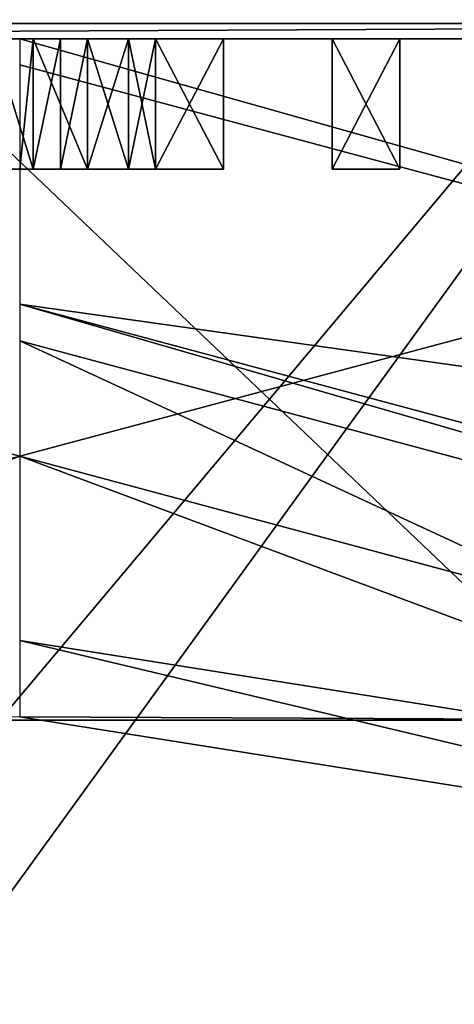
# Model space of a CAD drawing. Header units: millimetres. Extents: x -108 to 108, y -64 to 45.
# Tile 406 of 422: x 60 to 61.67, y 10.8 to 14.57. Entities that reach past the tile are written whole.
import ezdxf

# ---------------------------------------------------------------- set-up
doc = ezdxf.new("R2010")
doc.units = ezdxf.units.MM
doc.header["$LTSCALE"] = 65.185185
for name, color, linetype in [('2', 7, 'CONTINUOUS'), ('3241', 7, 'CONTINUOUS'), ('3249', 7, 'CONTINUOUS'), ('3250', 7, 'CONTINUOUS'), ('3256', 7, 'CONTINUOUS'), ('3258', 7, 'CONTINUOUS'), ('3260', 7, 'CONTINUOUS'), ('3262', 7, 'CONTINUOUS'), ('3263', 7, 'CONTINUOUS'), ('3270', 7, 'CONTINUOUS'), ('3286', 7, 'CONTINUOUS'), ('3418', 7, 'CONTINUOUS'), ('3419', 7, 'CONTINUOUS'), ('3420', 7, 'CONTINUOUS'), ('3421', 7, 'CONTINUOUS'), ('3422', 7, 'CONTINUOUS'), ('3423', 7, 'CONTINUOUS'), ('3424', 7, 'CONTINUOUS'), ('3425', 7, 'CONTINUOUS'), ('3426', 7, 'CONTINUOUS'), ('3427', 7, 'CONTINUOUS'), ('3428', 7, 'CONTINUOUS'), ('3429', 7, 'CONTINUOUS'), ('3430', 7, 'CONTINUOUS'), ('3431', 7, 'CONTINUOUS'), ('3453', 7, 'CONTINUOUS'), ('3454', 7, 'CONTINUOUS'), ('3455', 7, 'CONTINUOUS'), ('3456', 7, 'CONTINUOUS'), ('3457', 7, 'CONTINUOUS'), ('3458', 7, 'CONTINUOUS'), ('3459', 7, 'CONTINUOUS'), ('3460', 7, 'CONTINUOUS'), ('3536', 7, 'CONTINUOUS'), ('3537', 7, 'CONTINUOUS'), ('3538', 7, 'CONTINUOUS'), ('3640', 7, 'CONTINUOUS'), ('3965', 7, 'CONTINUOUS')]:
    doc.layers.add(name, color=color, linetype=linetype)

msp = doc.modelspace()

# ---------------------------------------------------------------- linework, layer by layer
at = {"layer": '2', "linetype": 'CONTINUOUS'}
for points in [[(-86, 45), (86, 45), (-60, 7), (-86, 45)], [(-60, 7), (86, 45), (-55.8852, 5.6629), (-60, 7)], [(-55.8852, 5.6629), (86, 45), (-53.3426, 2.1631), (-55.8852, 5.6629)], [(-53.3426, 2.1631), (86, 45), (-53.3426, -2.1631), (-53.3426, 2.1631)], [(-53.3426, -2.1631), (86, 45), (49.6249, 17.97), (-53.3426, -2.1631)]]:
    msp.add_3dface(points, dxfattribs=at)
at = {"layer": '3241', "color": 7, "linetype": 'CONTINUOUS', "true_color": 0x141a1c}
for points in [[(51.1888, 15.2554, 34), (68.8112, 15.2554, 34), (60, 12.9, 34), (51.1888, 15.2554, 34)], [(53.5485, 11.1708, 34), (51.1888, 15.2554, 34), (60, 12.9, 34), (53.5485, 11.1708, 34)], [(60, 12.9, 34), (68.8112, 15.2554, 34), (66.4515, 11.1708, 34), (60, 12.9, 34)]]:
    msp.add_3dface(points, dxfattribs=at)
at = {"layer": '3249', "color": 7, "linetype": 'CONTINUOUS', "true_color": 0x141a1c}
for points in [[(60, 11.9, 35), (63.6773, 11.3176, 35), (60, 11.9, 43.5858), (60, 11.9, 35)], [(60, 11.9, 43.5858), (63.6773, 11.3176, 35), (63.6773, 11.3176, 43.5858), (60, 11.9, 43.5858)]]:
    msp.add_3dface(points, dxfattribs=at)
at = {"layer": '3250', "color": 7, "linetype": 'CONTINUOUS', "true_color": 0x141a1c}
for points in [[(53.5485, 11.1708, 34), (60, 12.9, 34), (57.2868, 11.8872, 34.2929), (53.5485, 11.1708, 34)], [(57.2868, 11.8872, 34.2929), (60, 12.9, 34), (62.7132, 11.8872, 34.2929), (57.2868, 11.8872, 34.2929)], [(60, 12.9, 34), (66.4515, 11.1708, 34), (62.7132, 11.8872, 34.2929), (60, 12.9, 34)], [(60, 11.9, 35), (57.2868, 11.8872, 34.2929), (62.7132, 11.8872, 34.2929), (60, 11.9, 35)], [(63.6773, 11.3176, 35), (60, 11.9, 35), (62.7132, 11.8872, 34.2929), (63.6773, 11.3176, 35)]]:
    msp.add_3dface(points, dxfattribs=at)
at = {"layer": '3256', "color": 7, "linetype": 'CONTINUOUS', "true_color": 0x141a1c}
for points in [[(66.1084, 14.5, 39.7), (53.8916, 14.5, 39.7), (62.7083, 14.5, 40.75), (66.1084, 14.5, 39.7)], [(53.8916, 14.5, 39.7), (62.4479, 14.5, 40.75), (62.7083, 14.5, 40.75), (53.8916, 14.5, 39.7)], [(62.4479, 14.5, 40.75), (53.8916, 14.5, 39.7), (61.4583, 14.5, 40.75), (62.4479, 14.5, 40.75)], [(53.8916, 14.5, 39.7), (61.1979, 14.5, 40.75), (61.4583, 14.5, 40.75), (53.8916, 14.5, 39.7)], [(61.1979, 14.5, 40.75), (53.8916, 14.5, 39.7), (60.7813, 14.5, 40.75), (61.1979, 14.5, 40.75)], [(60.5208, 14.5, 40.75), (53.8916, 14.5, 39.7), (59.9479, 14.5, 40.75), (60.5208, 14.5, 40.75)], [(53.8916, 14.5, 39.7), (60.5208, 14.5, 40.75), (60.7813, 14.5, 40.75), (53.8916, 14.5, 39.7)], [(59.8958, 14.5, 42.3989), (60, 14.5, 45.4423), (60.0521, 14.5, 42.4521), (59.8958, 14.5, 42.3989)], [(60.5208, 14.5, 42.0798), (60.5208, 14.5, 40.75), (59.9479, 14.5, 40.75), (60.5208, 14.5, 42.0798)], [(60.4167, 14.5, 42.1862), (60.5208, 14.5, 42.0798), (59.9479, 14.5, 40.75), (60.4167, 14.5, 42.1862)], [(60.2604, 14.5, 42.2394), (60.4167, 14.5, 42.1862), (59.9479, 14.5, 40.75), (60.2604, 14.5, 42.2394)], [(60.1563, 14.5, 42.2394), (60.2604, 14.5, 42.2394), (59.9479, 14.5, 40.75), (60.1563, 14.5, 42.2394)], [(60.0521, 14.5, 42.1862), (60.1563, 14.5, 42.2394), (59.9479, 14.5, 40.75), (60.0521, 14.5, 42.1862)], [(60, 14.5, 42.133), (60.0521, 14.5, 42.1862), (59.9479, 14.5, 40.75), (60, 14.5, 42.133)], [(60, 14.5, 45.4423), (65.8883, 14.5, 44.7783), (61.1979, 14.5, 43.25), (60, 14.5, 45.4423)], [(60, 14.5, 45.4423), (61.1979, 14.5, 43.25), (60.0521, 14.5, 42.4521), (60, 14.5, 45.4423)], [(60.0521, 14.5, 42.4521), (61.1979, 14.5, 43.25), (60.2604, 14.5, 42.4521), (60.0521, 14.5, 42.4521)], [(60.2604, 14.5, 42.4521), (61.1979, 14.5, 43.25), (60.4167, 14.5, 42.3989), (60.2604, 14.5, 42.4521)], [(60.4167, 14.5, 42.3989), (61.1979, 14.5, 43.25), (60.5208, 14.5, 42.4521), (60.4167, 14.5, 42.3989)], [(60.5208, 14.5, 42.2926), (60.4167, 14.5, 42.3989), (60.5208, 14.5, 42.4521), (60.5208, 14.5, 42.2926)], [(60.5208, 14.5, 42.4521), (61.1979, 14.5, 43.25), (60.7813, 14.5, 42.4521), (60.5208, 14.5, 42.4521)], [(61.1979, 14.5, 42.4521), (61.1979, 14.5, 40.75), (60.7813, 14.5, 40.75), (61.1979, 14.5, 42.4521)], [(61.1979, 14.5, 42.984), (61.1979, 14.5, 42.4521), (60.7813, 14.5, 40.75), (61.1979, 14.5, 42.984)], [(61.1979, 14.5, 43.25), (61.1979, 14.5, 42.984), (60.7813, 14.5, 40.75), (61.1979, 14.5, 43.25)], [(60.7813, 14.5, 42.4521), (61.1979, 14.5, 43.25), (60.7813, 14.5, 40.75), (60.7813, 14.5, 42.4521)], [(61.1979, 14.5, 43.25), (65.8883, 14.5, 44.7783), (61.4583, 14.5, 43.25), (61.1979, 14.5, 43.25)], [(61.4583, 14.5, 42.4521), (61.1979, 14.5, 42.4521), (61.4583, 14.5, 42.984), (61.4583, 14.5, 42.4521)], [(61.1979, 14.5, 42.4521), (61.1979, 14.5, 42.984), (61.4583, 14.5, 42.984), (61.1979, 14.5, 42.4521)], [(65.8883, 14.5, 44.7783), (61.875, 14.5, 43.25), (61.4583, 14.5, 43.25), (65.8883, 14.5, 44.7783)], [(62.4479, 14.5, 42.2394), (62.4479, 14.5, 40.75), (61.4583, 14.5, 40.75), (62.4479, 14.5, 42.2394)], [(61.9792, 14.5, 42.2394), (62.4479, 14.5, 42.2394), (61.4583, 14.5, 40.75), (61.9792, 14.5, 42.2394)], [(61.9792, 14.5, 42.4521), (61.9792, 14.5, 42.2394), (61.4583, 14.5, 40.75), (61.9792, 14.5, 42.4521)], [(61.875, 14.5, 43.0904), (61.9792, 14.5, 42.4521), (61.4583, 14.5, 40.75), (61.875, 14.5, 43.0904)], [(61.875, 14.5, 43.25), (61.875, 14.5, 43.0904), (61.4583, 14.5, 40.75), (61.875, 14.5, 43.25)], [(61.4583, 14.5, 42.4521), (61.875, 14.5, 43.25), (61.4583, 14.5, 40.75), (61.4583, 14.5, 42.4521)], [(61.875, 14.5, 43.25), (61.4583, 14.5, 42.4521), (61.4583, 14.5, 42.984), (61.875, 14.5, 43.25)], [(61.4583, 14.5, 43.25), (61.875, 14.5, 43.25), (61.4583, 14.5, 42.984), (61.4583, 14.5, 43.25)]]:
    msp.add_3dface(points, dxfattribs=at)
at = {"layer": '3258', "color": 7, "linetype": 'CONTINUOUS', "true_color": 0x141a1c}
for points in [[(67.1999, 12.4708, 45.5), (60, 14.4, 45.5), (60, 13.4828, 45.5), (67.1999, 12.4708, 45.5)], [(66.7438, 11.6751, 45.5), (67.1999, 12.4708, 45.5), (60, 13.4828, 45.5), (66.7438, 11.6751, 45.5)]]:
    msp.add_3dface(points, dxfattribs=at)
at = {"layer": '3260', "color": 7, "linetype": 'CONTINUOUS', "true_color": 0x141a1c}
for points in [[(65.8883, 14.5, 44.7783), (60, 14.5, 45.4423), (67.1999, 12.4708, 45.5), (65.8883, 14.5, 44.7783)], [(60, 14.5, 45.4423), (60, 14.4, 45.5), (67.1999, 12.4708, 45.5), (60, 14.5, 45.4423)]]:
    msp.add_3dface(points, dxfattribs=at)
at = {"layer": '3262', "color": 7, "linetype": 'CONTINUOUS', "true_color": 0x141a1c}
for points in [[(60, 12.1929, 44.2929), (63.7678, 11.5961, 44.2929), (60, 13.3414, 45.4414), (60, 12.1929, 44.2929)], [(60, 13.3414, 45.4414), (63.7678, 11.5961, 44.2929), (66.6707, 11.554, 45.4414), (60, 13.3414, 45.4414)]]:
    msp.add_3dface(points, dxfattribs=at)
at = {"layer": '3263', "color": 7, "linetype": 'CONTINUOUS', "true_color": 0x141a1c}
for points in [[(60, 11.9, 43.5858), (63.6773, 11.3176, 43.5858), (60, 12.1929, 44.2929), (60, 11.9, 43.5858)], [(63.6773, 11.3176, 43.5858), (63.7678, 11.5961, 44.2929), (60, 12.1929, 44.2929), (63.6773, 11.3176, 43.5858)]]:
    msp.add_3dface(points, dxfattribs=at)
at = {"layer": '3270', "color": 7, "linetype": 'CONTINUOUS', "true_color": 0x141a1c}
for points in [[(66.7438, 11.6751, 45.5), (60, 13.4828, 45.5), (66.6707, 11.554, 45.4414), (66.7438, 11.6751, 45.5)], [(60, 13.4828, 45.5), (60, 13.3414, 45.4414), (66.6707, 11.554, 45.4414), (60, 13.4828, 45.5)]]:
    msp.add_3dface(points, dxfattribs=at)
at = {"layer": '3286', "color": 7, "linetype": 'CONTINUOUS', "true_color": 0x141a1c}
for points in [[(66.1084, 14.7, 39.5), (53.8916, 14.7, 39.5), (53.8916, 14.5586, 39.5586), (66.1084, 14.7, 39.5)], [(66.1084, 14.5586, 39.5586), (66.1084, 14.7, 39.5), (53.8916, 14.5586, 39.5586), (66.1084, 14.5586, 39.5586)], [(53.8916, 14.5, 39.7), (66.1084, 14.5, 39.7), (66.1084, 14.5586, 39.5586), (53.8916, 14.5, 39.7)], [(53.8916, 14.5, 39.7), (66.1084, 14.5586, 39.5586), (53.8916, 14.5586, 39.5586), (53.8916, 14.5, 39.7)]]:
    msp.add_3dface(points, dxfattribs=at)
at = {"layer": '3418', "color": 7, "linetype": 'CONTINUOUS', "true_color": 0x141a1c}
for points in [[(61.1979, 14.5, 40.75), (61.1979, 14.5, 42.4521), (61.1979, 14, 40.75), (61.1979, 14.5, 40.75)], [(61.1979, 14, 40.75), (61.1979, 14.5, 42.4521), (61.1979, 14, 42.4521), (61.1979, 14, 40.75)]]:
    msp.add_3dface(points, dxfattribs=at)
at = {"layer": '3419', "color": 7, "linetype": 'CONTINUOUS', "true_color": 0x141a1c}
for points in [[(61.1979, 14.5, 42.4521), (61.4583, 14.5, 42.4521), (61.4583, 14, 42.4521), (61.1979, 14.5, 42.4521)], [(61.1979, 14, 42.4521), (61.1979, 14.5, 42.4521), (61.4583, 14, 42.4521), (61.1979, 14, 42.4521)]]:
    msp.add_3dface(points, dxfattribs=at)
at = {"layer": '3420', "color": 7, "linetype": 'CONTINUOUS', "true_color": 0x141a1c}
for points in [[(61.4583, 14.5, 42.4521), (61.4583, 14.5, 40.75), (61.4583, 14, 42.4521), (61.4583, 14.5, 42.4521)], [(61.4583, 14, 42.4521), (61.4583, 14.5, 40.75), (61.4583, 14, 40.75), (61.4583, 14, 42.4521)]]:
    msp.add_3dface(points, dxfattribs=at)
at = {"layer": '3421', "color": 7, "linetype": 'CONTINUOUS', "true_color": 0x141a1c}
for points in [[(61.4583, 14.5, 40.75), (61.1979, 14.5, 40.75), (61.1979, 14, 40.75), (61.4583, 14.5, 40.75)], [(61.4583, 14.5, 40.75), (61.1979, 14, 40.75), (61.4583, 14, 40.75), (61.4583, 14.5, 40.75)]]:
    msp.add_3dface(points, dxfattribs=at)
at = {"layer": '3422', "color": 7, "linetype": 'CONTINUOUS', "true_color": 0x141a1c}
for points in [[(61.1979, 14.5, 42.984), (61.1979, 14.5, 43.25), (61.1979, 14, 43.25), (61.1979, 14.5, 42.984)], [(61.1979, 14, 42.984), (61.1979, 14.5, 42.984), (61.1979, 14, 43.25), (61.1979, 14, 42.984)]]:
    msp.add_3dface(points, dxfattribs=at)
at = {"layer": '3423', "color": 7, "linetype": 'CONTINUOUS', "true_color": 0x141a1c}
for points in [[(61.1979, 14.5, 43.25), (61.4583, 14.5, 43.25), (61.4583, 14, 43.25), (61.1979, 14.5, 43.25)], [(61.1979, 14, 43.25), (61.1979, 14.5, 43.25), (61.4583, 14, 43.25), (61.1979, 14, 43.25)]]:
    msp.add_3dface(points, dxfattribs=at)
at = {"layer": '3424', "color": 7, "linetype": 'CONTINUOUS', "true_color": 0x141a1c}
for points in [[(61.4583, 14.5, 43.25), (61.4583, 14.5, 42.984), (61.4583, 14, 42.984), (61.4583, 14.5, 43.25)], [(61.4583, 14, 43.25), (61.4583, 14.5, 43.25), (61.4583, 14, 42.984), (61.4583, 14, 43.25)]]:
    msp.add_3dface(points, dxfattribs=at)
at = {"layer": '3425', "color": 7, "linetype": 'CONTINUOUS', "true_color": 0x141a1c}
for points in [[(61.4583, 14.5, 42.984), (61.1979, 14.5, 42.984), (61.1979, 14, 42.984), (61.4583, 14.5, 42.984)], [(61.4583, 14.5, 42.984), (61.1979, 14, 42.984), (61.4583, 14, 42.984), (61.4583, 14.5, 42.984)]]:
    msp.add_3dface(points, dxfattribs=at)
at = {"layer": '3426', "color": 7, "linetype": 'CONTINUOUS', "true_color": 0x141a1c}
for points in [[(60.5208, 14.5, 40.75), (60.5208, 14.5, 42.0798), (60.5208, 14, 40.75), (60.5208, 14.5, 40.75)], [(60.5208, 14, 40.75), (60.5208, 14.5, 42.0798), (60.5208, 14, 42.0798), (60.5208, 14, 40.75)]]:
    msp.add_3dface(points, dxfattribs=at)
at = {"layer": '3427', "color": 7, "linetype": 'CONTINUOUS', "true_color": 0x141a1c}
for points in [[(60.5208, 14.5, 42.0798), (60.4167, 14.5, 42.1862), (60.4167, 14, 42.1862), (60.5208, 14.5, 42.0798)], [(60.5208, 14, 42.0798), (60.5208, 14.5, 42.0798), (60.4167, 14, 42.1862), (60.5208, 14, 42.0798)]]:
    msp.add_3dface(points, dxfattribs=at)
at = {"layer": '3428', "color": 7, "linetype": 'CONTINUOUS', "true_color": 0x141a1c}
for points in [[(60.4167, 14.5, 42.1862), (60.2604, 14.5, 42.2394), (60.2604, 14, 42.2394), (60.4167, 14.5, 42.1862)], [(60.4167, 14, 42.1862), (60.4167, 14.5, 42.1862), (60.2604, 14, 42.2394), (60.4167, 14, 42.1862)]]:
    msp.add_3dface(points, dxfattribs=at)
at = {"layer": '3429', "color": 7, "linetype": 'CONTINUOUS', "true_color": 0x141a1c}
for points in [[(60.2604, 14.5, 42.2394), (60.1563, 14.5, 42.2394), (60.1563, 14, 42.2394), (60.2604, 14.5, 42.2394)], [(60.2604, 14, 42.2394), (60.2604, 14.5, 42.2394), (60.1563, 14, 42.2394), (60.2604, 14, 42.2394)]]:
    msp.add_3dface(points, dxfattribs=at)
at = {"layer": '3430', "color": 7, "linetype": 'CONTINUOUS', "true_color": 0x141a1c}
for points in [[(60.1563, 14.5, 42.2394), (60.0521, 14.5, 42.1862), (60.0521, 14, 42.1862), (60.1563, 14.5, 42.2394)], [(60.1563, 14, 42.2394), (60.1563, 14.5, 42.2394), (60.0521, 14, 42.1862), (60.1563, 14, 42.2394)]]:
    msp.add_3dface(points, dxfattribs=at)
at = {"layer": '3431', "color": 7, "linetype": 'CONTINUOUS', "true_color": 0x141a1c}
for points in [[(60.0521, 14.5, 42.1862), (60, 14.5, 42.133), (60, 14, 42.133), (60.0521, 14.5, 42.1862)], [(60.0521, 14, 42.1862), (60.0521, 14.5, 42.1862), (60, 14, 42.133), (60.0521, 14, 42.1862)]]:
    msp.add_3dface(points, dxfattribs=at)
at = {"layer": '3453', "color": 7, "linetype": 'CONTINUOUS', "true_color": 0x141a1c}
for points in [[(59.8958, 14.5, 42.3989), (60.0521, 14.5, 42.4521), (60.0521, 14, 42.4521), (59.8958, 14.5, 42.3989)], [(59.8958, 14, 42.3989), (59.8958, 14.5, 42.3989), (60.0521, 14, 42.4521), (59.8958, 14, 42.3989)]]:
    msp.add_3dface(points, dxfattribs=at)
at = {"layer": '3454', "color": 7, "linetype": 'CONTINUOUS', "true_color": 0x141a1c}
for points in [[(60.0521, 14.5, 42.4521), (60.2604, 14.5, 42.4521), (60.2604, 14, 42.4521), (60.0521, 14.5, 42.4521)], [(60.0521, 14, 42.4521), (60.0521, 14.5, 42.4521), (60.2604, 14, 42.4521), (60.0521, 14, 42.4521)]]:
    msp.add_3dface(points, dxfattribs=at)
at = {"layer": '3455', "color": 7, "linetype": 'CONTINUOUS', "true_color": 0x141a1c}
for points in [[(60.2604, 14.5, 42.4521), (60.4167, 14.5, 42.3989), (60.4167, 14, 42.3989), (60.2604, 14.5, 42.4521)], [(60.2604, 14, 42.4521), (60.2604, 14.5, 42.4521), (60.4167, 14, 42.3989), (60.2604, 14, 42.4521)]]:
    msp.add_3dface(points, dxfattribs=at)
at = {"layer": '3456', "color": 7, "linetype": 'CONTINUOUS', "true_color": 0x141a1c}
for points in [[(60.4167, 14.5, 42.3989), (60.5208, 14.5, 42.2926), (60.5208, 14, 42.2926), (60.4167, 14.5, 42.3989)], [(60.4167, 14, 42.3989), (60.4167, 14.5, 42.3989), (60.5208, 14, 42.2926), (60.4167, 14, 42.3989)]]:
    msp.add_3dface(points, dxfattribs=at)
at = {"layer": '3457', "color": 7, "linetype": 'CONTINUOUS', "true_color": 0x141a1c}
for points in [[(60.5208, 14.5, 42.2926), (60.5208, 14.5, 42.4521), (60.5208, 14, 42.4521), (60.5208, 14.5, 42.2926)], [(60.5208, 14, 42.2926), (60.5208, 14.5, 42.2926), (60.5208, 14, 42.4521), (60.5208, 14, 42.2926)]]:
    msp.add_3dface(points, dxfattribs=at)
at = {"layer": '3458', "color": 7, "linetype": 'CONTINUOUS', "true_color": 0x141a1c}
for points in [[(60.5208, 14.5, 42.4521), (60.7813, 14.5, 42.4521), (60.7813, 14, 42.4521), (60.5208, 14.5, 42.4521)], [(60.5208, 14, 42.4521), (60.5208, 14.5, 42.4521), (60.7813, 14, 42.4521), (60.5208, 14, 42.4521)]]:
    msp.add_3dface(points, dxfattribs=at)
at = {"layer": '3459', "color": 7, "linetype": 'CONTINUOUS', "true_color": 0x141a1c}
for points in [[(60.7813, 14.5, 42.4521), (60.7813, 14.5, 40.75), (60.7813, 14, 42.4521), (60.7813, 14.5, 42.4521)], [(60.7813, 14, 42.4521), (60.7813, 14.5, 40.75), (60.7813, 14, 40.75), (60.7813, 14, 42.4521)]]:
    msp.add_3dface(points, dxfattribs=at)
at = {"layer": '3460', "color": 7, "linetype": 'CONTINUOUS', "true_color": 0x141a1c}
for points in [[(60.7813, 14.5, 40.75), (60.5208, 14.5, 40.75), (60.5208, 14, 40.75), (60.7813, 14.5, 40.75)], [(60.7813, 14.5, 40.75), (60.5208, 14, 40.75), (60.7813, 14, 40.75), (60.7813, 14.5, 40.75)]]:
    msp.add_3dface(points, dxfattribs=at)
at = {"layer": '3536', "color": 7, "linetype": 'CONTINUOUS', "true_color": 0x141a1c}
for points in [[(61.1979, 14, 40.75), (61.1979, 14, 42.4521), (61.4583, 14, 40.75), (61.1979, 14, 40.75)], [(61.1979, 14, 42.4521), (61.4583, 14, 42.4521), (61.4583, 14, 40.75), (61.1979, 14, 42.4521)]]:
    msp.add_3dface(points, dxfattribs=at)
at = {"layer": '3537', "color": 7, "linetype": 'CONTINUOUS', "true_color": 0x141a1c}
for points in [[(61.1979, 14, 42.984), (61.1979, 14, 43.25), (61.4583, 14, 42.984), (61.1979, 14, 42.984)], [(61.1979, 14, 43.25), (61.4583, 14, 43.25), (61.4583, 14, 42.984), (61.1979, 14, 43.25)]]:
    msp.add_3dface(points, dxfattribs=at)
at = {"layer": '3538', "color": 7, "linetype": 'CONTINUOUS', "true_color": 0x141a1c}
for points in [[(59.9479, 14, 42.0266), (59.8958, 14, 42.3989), (60.0521, 14, 42.4521), (59.9479, 14, 42.0266)], [(60, 14, 42.133), (59.9479, 14, 42.0266), (60.0521, 14, 42.4521), (60, 14, 42.133)], [(60.0521, 14, 42.1862), (60, 14, 42.133), (60.0521, 14, 42.4521), (60.0521, 14, 42.1862)], [(60.1563, 14, 42.2394), (60.0521, 14, 42.1862), (60.2604, 14, 42.4521), (60.1563, 14, 42.2394)], [(60.0521, 14, 42.1862), (60.0521, 14, 42.4521), (60.2604, 14, 42.4521), (60.0521, 14, 42.1862)], [(60.2604, 14, 42.2394), (60.1563, 14, 42.2394), (60.2604, 14, 42.4521), (60.2604, 14, 42.2394)], [(60.4167, 14, 42.1862), (60.2604, 14, 42.2394), (60.4167, 14, 42.3989), (60.4167, 14, 42.1862)], [(60.2604, 14, 42.2394), (60.2604, 14, 42.4521), (60.4167, 14, 42.3989), (60.2604, 14, 42.2394)], [(60.5208, 14, 42.0798), (60.4167, 14, 42.1862), (60.5208, 14, 42.2926), (60.5208, 14, 42.0798)], [(60.4167, 14, 42.1862), (60.4167, 14, 42.3989), (60.5208, 14, 42.2926), (60.4167, 14, 42.1862)], [(60.5208, 14, 40.75), (60.5208, 14, 42.0798), (60.7813, 14, 42.4521), (60.5208, 14, 40.75)], [(60.5208, 14, 40.75), (60.7813, 14, 42.4521), (60.7813, 14, 40.75), (60.5208, 14, 40.75)], [(60.5208, 14, 42.0798), (60.5208, 14, 42.2926), (60.7813, 14, 42.4521), (60.5208, 14, 42.0798)], [(60.5208, 14, 42.2926), (60.5208, 14, 42.4521), (60.7813, 14, 42.4521), (60.5208, 14, 42.2926)]]:
    msp.add_3dface(points, dxfattribs=at)
at = {"layer": '3640', "color": 7, "linetype": 'CONTINUOUS'}
for points in [[(54.9505, 18.8349, 65.5), (79.5, -4.528, 65.5), (60, 19.5, 65.5), (54.9505, 18.8349, 65.5)], [(60, 19.5, 65.5), (79.5, -4.528, 65.5), (65.0495, 18.8349, 65.5), (60, 19.5, 65.5)], [(50.2458, 16.8851, 65.5), (79.5, -4.528, 65.5), (54.9505, 18.8349, 65.5), (50.2458, 16.8851, 65.5)], [(46.2064, 13.7836, 65.5), (79.5, -4.528, 65.5), (50.2458, 16.8851, 65.5), (46.2064, 13.7836, 65.5)], [(43.1076, 9.7414, 65.5), (79.5, -4.528, 65.5), (46.2064, 13.7836, 65.5), (43.1076, 9.7414, 65.5)]]:
    msp.add_3dface(points, dxfattribs=at)
at = {"layer": '3965', "color": 7, "linetype": 'CONTINUOUS'}
for points in [[(56.2979, 16.3868, 63.5), (63.7021, 16.3868, 63.5), (56.429, 7.7282, 63.5), (56.2979, 16.3868, 63.5)], [(63.7021, 16.3868, 63.5), (57.5, 7.8275, 63.5), (56.429, 7.7282, 63.5), (63.7021, 16.3868, 63.5)], [(63.7021, 16.3868, 63.5), (62.5, 7.8275, 63.5), (57.5, 7.8275, 63.5), (63.7021, 16.3868, 63.5)]]:
    msp.add_3dface(points, dxfattribs=at)

doc.saveas('drawing.dxf')
